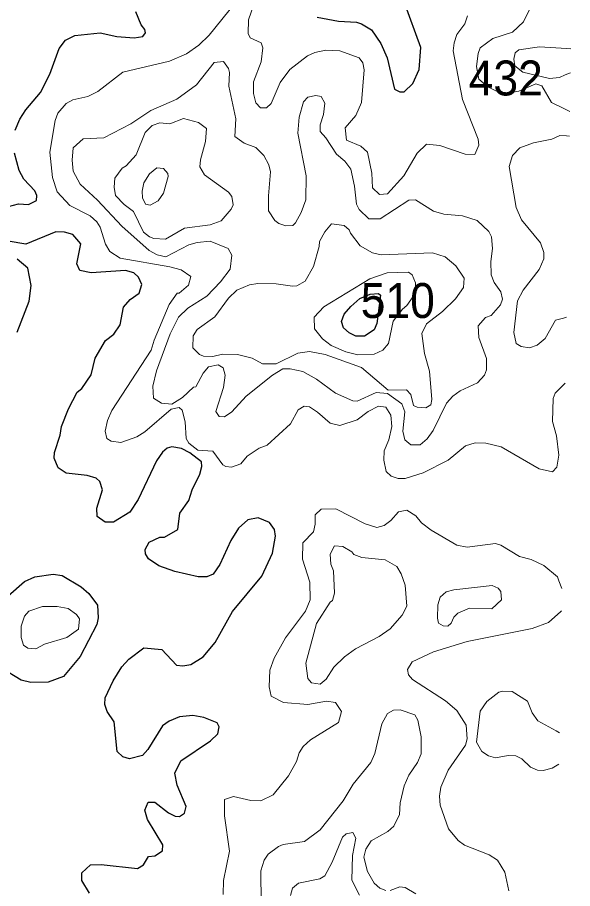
# Model space of a CAD drawing. Extents: x 763.2 to 816.8, y 7896.5 to 7952.7.
# Drawn here: x 814.105 to 816.647, y 7938.448 to 7942.438 of the extents above; entities that cross this region are included whole.
import ezdxf
from ezdxf.enums import TextEntityAlignment as Align

# ---------------------------------------------------------------- set-up
doc = ezdxf.new("R2010")
doc.units = 0
doc.header["$LTSCALE"] = 0.064
doc.layers.add('1', color=7, linetype='Continuous', lineweight=25)
doc.layers.add('2', color=7, linetype='Continuous', lineweight=13)
doc.layers.add('21', color=7, linetype='Continuous')

msp = doc.modelspace()

# ---------------------------------------------------------------- linework, layer by layer
at = {"layer": '1'}
for points in [[(815.4767, 7942.4393), (815.5744, 7942.4212), (815.6578, 7942.4164), (815.6812, 7942.4092), (815.7266, 7942.3816), (815.7687, 7942.3182), (815.7983, 7942.2528), (815.8322, 7942.1098), (815.8554, 7942.0974), (815.8756, 7942.0977), (815.916, 7942.1349), (815.9438, 7942.1999), (815.952, 7942.2999), (815.8774, 7942.5047)], [(814.094, 7941.9218), (814.1159, 7941.9722), (814.1441, 7942.0148), (814.2112, 7942.0939), (814.2533, 7942.1784), (814.2955, 7942.2952), (814.3244, 7942.334), (814.3682, 7942.3555), (814.484, 7942.3666), (814.5605, 7942.3507), (814.6393, 7942.3439), (814.6786, 7942.35), (814.6914, 7942.3667), (814.6887, 7942.3833), (814.671, 7942.4035), (814.6476, 7942.4636)], [(814.0411, 7941.5664), (814.1101, 7941.5842), (814.1551, 7941.5814), (814.1921, 7941.6), (814.1936, 7941.6221), (814.1853, 7941.644), (814.1349, 7941.6978), (814.1134, 7941.7373), (814.0922, 7941.8154)], [(814.8943, 7940.4442), (814.8566, 7940.464), (814.8123, 7940.4717), (814.7899, 7940.4646), (814.7691, 7940.447), (814.7411, 7940.4075), (814.6581, 7940.2302), (814.6203, 7940.1722), (814.5454, 7940.1266), (814.5071, 7940.1256), (814.4702, 7940.1515), (814.4687, 7940.1898), (814.4943, 7940.2738), (814.4825, 7940.3127), (814.4649, 7940.327), (814.4241, 7940.3397), (814.3276, 7940.3501), (814.291, 7940.3749), (814.2732, 7940.4195), (814.2743, 7940.4447), (814.3005, 7940.5243), (814.3075, 7940.5646), (814.3382, 7940.6457), (814.3792, 7940.7208), (814.3996, 7940.7385), (814.4425, 7940.8013), (814.4612, 7940.8776), (814.509, 7940.9575), (814.5459, 7940.9868), (814.5752, 7941.0298), (814.5906, 7941.11), (814.6212, 7941.1454), (814.6619, 7941.1754), (814.6749, 7941.2145), (814.6588, 7941.2489), (814.6379, 7941.2683), (814.6006, 7941.2784), (814.4421, 7941.2673), (814.3902, 7941.2786), (814.3765, 7941.309), (814.3958, 7941.4012), (814.3581, 7941.4435), (814.3204, 7941.4544), (814.2811, 7941.4559), (814.1431, 7941.3989), (814.063, 7941.4134)], [(814.1041, 7940.996), (814.1593, 7941.139), (814.1676, 7941.2106), (814.1534, 7941.2888), (814.1031, 7941.3304)], [(814.8892, 7940.2259), (814.9051, 7940.2742), (814.9405, 7940.3452), (814.9498, 7940.3804), (814.9482, 7940.4016), (814.8943, 7940.4442)], [(814.435, 7938.4263), (814.3994, 7938.4842), (814.3994, 7938.5202), (814.44, 7938.5571), (814.4888, 7938.5586), (814.6549, 7938.5392), (814.6828, 7938.5569), (814.7058, 7938.594), (814.7348, 7938.5971), (814.77, 7938.6213), (814.7705, 7938.6483), (814.7011, 7938.7642), (814.6888, 7938.8068), (814.7041, 7938.843), (814.7338, 7938.8431), (814.796, 7938.7951), (814.8273, 7938.779), (814.8469, 7938.7779), (814.8706, 7938.7926), (814.877, 7938.8242), (814.8362, 7938.9211), (814.8257, 7938.9763), (814.8535, 7939.0325), (814.9888, 7939.1238), (815.0219, 7939.1571), (815.0287, 7939.1892), (815.02, 7939.2069), (814.959, 7939.2319), (814.9087, 7939.2407), (814.8464, 7939.2346), (814.7997, 7939.2141), (814.7693, 7939.193), (814.702, 7939.0854), (814.677, 7939.0569), (814.6187, 7939.0422), (814.5873, 7939.0517), (814.5621, 7939.0757), (814.5472, 7939.2121), (814.5161, 7939.259), (814.5046, 7939.2909), (814.5064, 7939.3212), (814.5432, 7939.3985), (814.5829, 7939.4637), (814.6146, 7939.4988), (814.6833, 7939.5509), (814.7656, 7939.543), (814.8332, 7939.4708), (814.8627, 7939.4678), (814.8996, 7939.4746), (814.9558, 7939.5099), (815.0105, 7939.5745), (815.09, 7939.7163), (815.2245, 7939.8791), (815.2729, 7939.9837), (815.2868, 7940.0619), (815.2821, 7940.0922), (815.2592, 7940.1242), (815.2079, 7940.1461), (815.1606, 7940.1372), (815.1165, 7940.099), (815.0821, 7940.0427), (815.0316, 7939.9321), (815.0015, 7939.8881), (814.9727, 7939.8759), (814.9333, 7939.8756), (814.8259, 7939.9001), (814.7528, 7939.9254), (814.7045, 7939.958), (814.6907, 7939.9814), (814.6903, 7940.001), (814.7084, 7940.0345), (814.7564, 7940.0569), (814.778, 7940.0579), (814.8394, 7940.0925), (814.8482, 7940.1674), (814.8892, 7940.2259)]]:
    msp.add_lwpolyline(points, dxfattribs=at)
for points in [[(815.7583, 7941.1731), (815.768, 7941.1655), (815.7508, 7941.0362), (815.7387, 7941.0077), (815.694, 7940.9773), (815.6552, 7940.9774), (815.6234, 7940.9932), (815.5982, 7941.0164), (815.5884, 7941.0457), (815.6017, 7941.0783), (815.6314, 7941.114), (815.6735, 7941.1503), (815.7208, 7941.1696)], [(814.1367, 7939.854), (814.1841, 7939.8755), (814.2685, 7939.8883), (814.3098, 7939.8817), (814.3966, 7939.8302), (814.4326, 7939.7989), (814.4721, 7939.7458), (814.4752, 7939.688), (814.4681, 7939.6576), (814.3922, 7939.5114), (814.3158, 7939.419), (814.2455, 7939.3924), (814.1667, 7939.3921), (814.1226, 7939.4022), (814.0319, 7939.4579), (814.0084, 7939.4989), (814.0084, 7939.5202), (814.0376, 7939.5844), (814.0442, 7939.6269), (814.0348, 7939.7418), (814.0632, 7939.7887)]]:
    msp.add_lwpolyline(points, close=True, dxfattribs=at)
at = {"layer": '2'}
for points in [[(816.6469, 7942.77), (816.6313, 7942.7651), (816.5791, 7942.7486), (816.538, 7942.6975), (816.518, 7942.6549), (816.4801, 7942.5366), (816.4224, 7942.4181), (816.3713, 7942.3701), (816.2821, 7942.3415), (816.2245, 7942.298), (816.2142, 7942.2725), (816.2072, 7942.2131), (816.2178, 7942.1557), (816.2596, 7942.1192), (816.3051, 7942.0973), (816.3582, 7942.093), (816.4013, 7942.1005), (816.4786, 7942.1342), (816.5056, 7942.1247), (816.5502, 7942.0486), (816.6038, 7942.0223), (816.6341, 7942.0074)], [(815.1056, 7942.5074), (814.9827, 7942.3567), (814.9355, 7942.3112), (814.8798, 7942.2717), (814.801, 7942.2371), (814.5879, 7942.1864), (814.4737, 7942.0981), (814.4269, 7942.0763), (814.3592, 7942.0607), (814.3282, 7942.0437), (814.2897, 7941.9987), (814.2772, 7941.966), (814.2531, 7941.82), (814.2662, 7941.7044), (814.2876, 7941.6387), (814.3451, 7941.5762), (814.4375, 7941.5292), (814.4687, 7941.5015), (814.4846, 7941.4775), (814.5086, 7941.3997), (814.5275, 7941.3659), (814.5758, 7941.3355)], [(816.1655, 7942.4458), (816.1535, 7942.4078), (816.117, 7942.3602), (816.1042, 7942.3212), (816.1002, 7942.2845), (816.1433, 7942.0613), (816.2141, 7941.8797), (816.2182, 7941.8525), (816.1998, 7941.8095), (816.1556, 7941.8109), (816.0394, 7941.8505), (815.9783, 7941.8568), (815.9348, 7941.8157), (815.8743, 7941.713), (815.7995, 7941.63), (815.7631, 7941.6275), (815.7303, 7941.6579), (815.7272, 7941.7247), (815.7075, 7941.8205), (815.677, 7941.8478), (815.6118, 7941.8758), (815.6061, 7941.9329), (815.6548, 7941.9893), (815.6808, 7942.0478), (815.6926, 7942.198), (815.6873, 7942.2306), (815.6705, 7942.2533), (815.5816, 7942.2844), (815.5168, 7942.2877), (815.4669, 7942.2775), (815.4336, 7942.2622), (815.352, 7942.1995), (815.3075, 7942.1403), (815.2669, 7942.043), (815.2451, 7942.0237), (815.218, 7942.0234), (815.1965, 7942.0468), (815.1866, 7942.0896), (815.1866, 7942.1432), (815.2213, 7942.2349), (815.2292, 7942.2986), (815.2208, 7942.322), (815.1705, 7942.3442), (815.1621, 7942.3636), (815.1634, 7942.4267), (815.1864, 7942.4932)], [(816.6371, 7942.1848), (816.6136, 7942.1747), (816.5865, 7942.1631), (816.541, 7942.158), (816.4186, 7942.1873), (816.3818, 7942.2166), (816.3781, 7942.2466), (816.3848, 7942.2758), (816.4013, 7942.2892), (816.4952, 7942.3026), (816.6194, 7942.2949), (816.6389, 7942.2937)], [(814.745, 7941.3508), (814.7088, 7941.3704), (814.5829, 7941.4813), (814.4711, 7941.6012), (814.3927, 7941.6738), (814.3602, 7941.7341), (814.3549, 7941.7843), (814.3601, 7941.8405), (814.4066, 7941.8818), (814.5006, 7941.8864), (814.624, 7941.9511), (814.7154, 7942.0118), (814.8345, 7942.0629), (814.9247, 7942.1296), (815.0056, 7942.2312), (815.0492, 7942.2359), (815.071, 7942.2045), (815.0762, 7942.1849), (815.0735, 7942.1227), (815.1054, 7941.9741), (815.0998, 7941.8919), (815.1431, 7941.8623), (815.1966, 7941.8415), (815.2337, 7941.8049), (815.2556, 7941.7629), (815.2637, 7941.73), (815.2539, 7941.6203), (815.2549, 7941.5515), (815.2834, 7941.5073), (815.3025, 7941.4935), (815.3338, 7941.4828), (815.3658, 7941.4845)], [(815.3658, 7941.4845), (815.3782, 7941.4964), (815.404, 7941.5446), (815.4248, 7941.6031), (815.4266, 7941.7129), (815.3889, 7941.9082), (815.3946, 7941.9803), (815.4148, 7942.0505), (815.4353, 7942.0724), (815.4708, 7942.0806), (815.4951, 7942.0759), (815.5118, 7942.0454), (815.5066, 7941.9933), (815.4908, 7941.9456), (815.4909, 7941.915), (815.5175, 7941.886), (815.5654, 7941.8118), (815.6034, 7941.7801), (815.6311, 7941.743), (815.6481, 7941.6656), (815.6576, 7941.5828), (815.6692, 7941.5585), (815.7136, 7941.5159), (815.766, 7941.5156), (815.8969, 7941.6001), (815.9271, 7941.6024), (816.0105, 7941.5512), (816.0581, 7941.5368), (816.1425, 7941.5289), (816.2099, 7941.508), (816.2631, 7941.4571), (816.276, 7941.4324), (816.2809, 7941.3796), (816.2729, 7941.3197), (816.2748, 7941.2592), (816.2881, 7941.2234), (816.319, 7941.1811), (816.3255, 7941.1472), (816.3168, 7941.122), (816.2744, 7941.0721), (816.2475, 7941.0631), (816.2139, 7941.0254), (816.217, 7940.9713), (816.2527, 7940.8749), (816.253, 7940.8242), (816.2436, 7940.7998), (816.2112, 7940.7641), (816.1315, 7940.7276), (816.0987, 7940.7034), (816.0691, 7940.6705), (816.009, 7940.5461), (815.9815, 7940.5074), (815.9495, 7940.4797), (815.9058, 7940.4798), (815.8789, 7940.5027), (815.8701, 7940.5425), (815.8783, 7940.6318), (815.865, 7940.6682), (815.7993, 7940.7148), (815.7482, 7940.7196), (815.6611, 7940.6805), (815.6411, 7940.6824), (815.5608, 7940.7161), (815.4745, 7940.7808), (815.4111, 7940.8167), (815.3532, 7940.8281), (815.3199, 7940.8281), (815.2731, 7940.8), (815.1527, 7940.7028), (815.0867, 7940.6316), (815.0534, 7940.6084), (815.0285, 7940.6102), (815.014, 7940.6335), (815.0488, 7940.7426), (815.0564, 7940.7998), (815.0467, 7940.8328), (815.0238, 7940.8462), (814.9799, 7940.838), (814.9553, 7940.8085), (814.9215, 7940.7465), (814.9115, 7940.7437), (814.8611, 7940.6969), (814.8122, 7940.6668), (814.7641, 7940.6703), (814.728, 7940.6943), (814.7245, 7940.7488), (814.7418, 7940.8188), (814.8038, 7940.9885), (814.8419, 7941.0644), (814.885, 7941.1056), (814.9716, 7941.1609), (815.0352, 7941.2261), (815.0796, 7941.2846), (815.086, 7941.3492), (815.0701, 7941.3793)], [(816.6184, 7941.0643), (816.6059, 7941.0611), (816.5683, 7941.0513), (816.5209, 7940.9671), (816.4853, 7940.9371), (816.4494, 7940.9239), (816.4116, 7940.9302), (816.3879, 7940.9443), (816.3781, 7940.9943), (816.3948, 7941.1392), (816.4213, 7941.1888), (816.4946, 7941.2836), (816.5157, 7941.3323), (816.516, 7941.3612), (816.4998, 7941.4048), (816.4126, 7941.5105), (816.3887, 7941.5673), (816.3568, 7941.755), (816.3716, 7941.8061), (816.4048, 7941.8407), (816.4681, 7941.8641), (816.5512, 7941.8799), (816.5882, 7941.8978), (816.6196, 7941.895), (816.6322, 7941.8939)], [(815.0701, 7941.3793), (814.9871, 7941.4134), (814.9285, 7941.4068), (814.8904, 7941.3957), (814.7852, 7941.3415), (814.745, 7941.3508)], [(814.5758, 7941.3355), (814.8026, 7941.296), (814.8541, 7941.281), (814.8988, 7941.2516), (814.888, 7941.2119), (814.846, 7941.1756)], [(814.846, 7941.1756), (814.8362, 7941.1744), (814.8005, 7941.1225), (814.7308, 7940.9601), (814.7168, 7940.9132), (814.5367, 7940.638), (814.5172, 7940.5919), (814.5061, 7940.5433), (814.5144, 7940.5087), (814.5337, 7940.4969), (814.578, 7940.4905), (814.6524, 7940.5162), (814.6891, 7940.5396), (814.809, 7940.6434), (814.8455, 7940.6507), (814.8599, 7940.6389), (814.8726, 7940.5861), (814.8777, 7940.5087), (814.8897, 7940.488), (814.9311, 7940.4559), (815.0002, 7940.4519), (815.0448, 7940.3883), (815.059, 7940.3804), (815.0856, 7940.3781), (815.1284, 7940.3926), (815.1565, 7940.4278), (815.2125, 7940.4655), (815.2485, 7940.4791), (815.3556, 7940.5757), (815.39, 7940.6405), (815.4182, 7940.6566), (815.4428, 7940.654), (815.4795, 7940.6302), (815.5377, 7940.579), (815.5814, 7940.5687), (815.6606, 7940.5948), (815.7113, 7940.6331), (815.7588, 7940.6568), (815.7923, 7940.6525), (815.8142, 7940.6157), (815.8192, 7940.5645), (815.8051, 7940.5035), (815.7848, 7940.452), (815.783, 7940.4101), (815.794, 7940.3581), (815.817, 7940.3368), (815.8489, 7940.3256), (815.8811, 7940.3255), (815.9632, 7940.3516), (816.0768, 7940.41), (816.1562, 7940.475), (816.2013, 7940.4898), (816.2498, 7940.4881), (816.3192, 7940.4704), (816.4934, 7940.3705), (816.5552, 7940.3568), (816.5744, 7940.3776), (816.5835, 7940.4327), (816.5734, 7940.521), (816.5556, 7940.5869), (816.5588, 7940.6925), (816.5668, 7940.7176), (816.59, 7940.7397), (816.6133, 7940.7619)], [(816.5976, 7939.8217), (816.5846, 7939.8567), (816.5778, 7939.875), (816.5154, 7939.928), (816.4569, 7939.9557), (816.4044, 7939.969), (816.3182, 7940.0202), (816.2943, 7940.0279), (816.1636, 7940.0117), (816.1175, 7940.0204), (815.9995, 7940.0894), (815.9546, 7940.1229), (815.9286, 7940.1549), (815.8877, 7940.1807), (815.8505, 7940.174), (815.8147, 7940.1338), (815.7843, 7940.1109), (815.751, 7940.1021), (815.6976, 7940.1184), (815.5628, 7940.1872), (815.496, 7940.1856), (815.469, 7940.1597), (815.469, 7940.1175), (815.4608, 7940.0814), (815.4125, 7940.0306), (815.4101, 7939.9558), (815.4445, 7939.8505), (815.4459, 7939.7709), (815.4242, 7939.7178), (815.3329, 7939.596), (815.2805, 7939.5028), (815.2604, 7939.4488), (815.2571, 7939.3713), (815.2674, 7939.3297), (815.3226, 7939.2998), (815.4351, 7939.2901), (815.52, 7939.3062), (815.5621, 7939.3), (815.5889, 7939.259), (815.5748, 7939.2088), (815.4466, 7939.1292), (815.4138, 7939.0983), (815.3945, 7939.0696), (815.3821, 7939.0295), (815.3463, 7938.9637), (815.2761, 7938.8777), (815.2202, 7938.8493), (815.1733, 7938.8511), (815.0944, 7938.869), (815.0533, 7938.8563), (815.0532, 7938.7806), (815.0762, 7938.6197), (815.0482, 7938.485), (815.0466, 7938.4211)], [(816.3554, 7938.4377), (816.3369, 7938.5226), (816.3037, 7938.5782), (816.2647, 7938.6022), (816.1526, 7938.6471), (816.1233, 7938.6674), (816.0793, 7938.7208), (816.0414, 7938.8302), (816.038, 7938.8708), (816.0431, 7938.9119), (816.0773, 7938.9893), (816.1574, 7939.1043), (816.1644, 7939.133), (816.1592, 7939.1962), (816.1172, 7939.2633), (816.0657, 7939.3082), (815.9146, 7939.4052), (815.8951, 7939.4267), (815.8915, 7939.4509), (815.9117, 7939.4858), (816.0099, 7939.5316), (816.1644, 7939.5793), (816.4618, 7939.6384), (816.5363, 7939.6669), (816.5933, 7939.7174), (816.5959, 7939.7197)], [(816.5866, 7939.1616), (816.5711, 7939.17), (816.4872, 7939.2156), (816.4622, 7939.2534), (816.44, 7939.3066), (816.3701, 7939.3506), (816.3269, 7939.3525), (816.3087, 7939.3471), (816.2548, 7939.3047), (816.2243, 7939.2602), (816.2073, 7939.1182), (816.2315, 7939.0749), (816.2612, 7939.0552), (816.2945, 7939.0468), (816.3524, 7939.0567), (816.3868, 7939.0561), (816.4149, 7939.0426), (816.4536, 7939.0045), (816.4856, 7938.9896), (816.5129, 7938.9879), (816.5542, 7938.9993), (816.5841, 7939.0174)], [(815.7916, 7938.4392), (815.7644, 7938.4492), (815.7377, 7938.4729), (815.7073, 7938.5266), (815.6912, 7938.591), (815.6996, 7938.6284), (815.7252, 7938.6668), (815.8013, 7938.7097), (815.829, 7938.7329), (815.8538, 7938.7863), (815.8575, 7938.8404), (815.8763, 7938.919), (815.8971, 7938.9676), (815.9374, 7939.0256), (815.9536, 7939.0643), (815.9539, 7939.1431), (815.9377, 7939.2188), (815.9246, 7939.2431), (815.8581, 7939.2671), (815.8266, 7939.2654), (815.799, 7939.2495), (815.7733, 7939.203), (815.7421, 7939.0663), (815.7235, 7939.025), (815.6429, 7938.9263), (815.5966, 7938.8492), (815.4905, 7938.7166), (815.4189, 7938.6628), (815.3219, 7938.6495), (815.3001, 7938.6409), (815.2524, 7938.6047), (815.2342, 7938.5778), (815.2194, 7938.5295), (815.2213, 7938.3815)], [(815.672, 7938.4172), (815.6369, 7938.4867), (815.6398, 7938.599), (815.6548, 7938.6792), (815.6414, 7938.7046), (815.6107, 7938.6981), (815.5933, 7938.6839), (815.5464, 7938.5686), (815.5128, 7938.5063), (815.4893, 7938.4921), (815.3913, 7938.4718), (815.3652, 7938.4491), (815.3561, 7938.4156)], [(815.9285, 7938.4229), (815.8797, 7938.4531), (815.8564, 7938.4552), (815.8119, 7938.4389)]]:
    msp.add_lwpolyline(points, dxfattribs=at)
for points in [[(815.0373, 7941.5058), (815.0842, 7941.5592), (815.0926, 7941.5794), (815.0862, 7941.6183), (815.0709, 7941.6373), (814.9614, 7941.7163), (814.9404, 7941.7531), (814.9431, 7941.7859), (814.9663, 7941.8693), (814.9707, 7941.9297), (814.9348, 7941.9572), (814.8656, 7941.9754), (814.8033, 7941.9511), (814.7566, 7941.9557), (814.7217, 7941.9424), (814.6902, 7941.9112), (814.6486, 7941.809), (814.6033, 7941.7588), (814.585, 7941.747), (814.5509, 7941.7016), (814.5473, 7941.6609), (814.5545, 7941.622), (814.5939, 7941.5806), (814.637, 7941.5482), (814.6827, 7941.4544), (814.7096, 7941.4324), (814.7294, 7941.4247), (814.7837, 7941.4224), (814.87, 7941.4726), (814.987, 7941.4872)], [(814.7739, 7941.6323), (814.795, 7941.7097), (814.7938, 7941.7235), (814.7743, 7941.7466), (814.7428, 7941.7484), (814.7103, 7941.722), (814.6845, 7941.6799), (814.6757, 7941.6414), (814.6775, 7941.6112), (814.692, 7941.5829), (814.7134, 7941.5782), (814.7497, 7941.598)], [(816.0514, 7941.0902), (816.1111, 7941.1482), (816.1477, 7941.2014), (816.1511, 7941.2434), (816.1125, 7941.3008), (816.0641, 7941.3409), (816.006, 7941.3593), (815.7699, 7941.351), (815.7306, 7941.3593), (815.6747, 7941.3921), (815.6297, 7941.45), (815.6244, 7941.4651), (815.6011, 7941.4842), (815.5427, 7941.4923), (815.5127, 7941.4565), (815.4875, 7941.4112), (815.4871, 7941.389), (815.4608, 7941.2968), (815.4223, 7941.2304), (815.3844, 7941.2089), (815.3647, 7941.2065), (815.2893, 7941.2179), (815.2065, 7941.2193), (815.1671, 7941.2124), (815.1099, 7941.1885), (815.0722, 7941.1525), (815.009, 7941.0667), (814.9282, 7941.0085), (814.9091, 7940.9798), (814.9088, 7940.925), (814.9385, 7940.8938), (814.9563, 7940.8859), (814.999, 7940.8844), (815.0443, 7940.8957), (815.1125, 7940.8941), (815.1792, 7940.8769), (815.2277, 7940.8515), (815.2898, 7940.8508), (815.3895, 7940.9007), (815.4431, 7940.9083), (815.5138, 7940.8946), (815.6803, 7940.8351), (815.8024, 7940.7313), (815.8864, 7940.7328), (815.9065, 7940.7109), (815.9188, 7940.6604), (815.935, 7940.6521), (815.9744, 7940.6493), (815.9974, 7940.6637), (816.0031, 7940.6881), (815.9915, 7940.8174), (815.969, 7940.8984), (815.9573, 7940.9909), (815.9785, 7941.0346)], [(815.5073, 7941.113), (815.7187, 7941.2399), (815.7976, 7941.2675), (815.8952, 7941.2716), (815.9119, 7941.2593), (815.9273, 7941.2226), (815.9271, 7941.175), (815.8884, 7941.1183), (815.8681, 7941.1023), (815.8261, 7941.0462), (815.8036, 7940.9438), (815.7784, 7940.9142), (815.7377, 7940.896), (815.6638, 7940.8923), (815.6083, 7940.9061), (815.5415, 7940.9355), (815.5016, 7940.9651), (815.4647, 7941.0111), (815.4643, 7941.0652)], [(815.7618, 7939.6026), (815.8111, 7939.6369), (815.8663, 7939.7004), (815.888, 7939.7406), (815.8801, 7939.8367), (815.8619, 7939.8899), (815.8428, 7939.9234), (815.7886, 7939.9534), (815.6819, 7939.9647), (815.6447, 7939.9782), (815.6359, 7939.9906), (815.5949, 7940.0143), (815.5564, 7940.0178), (815.5365, 7939.9792), (815.5397, 7939.9343), (815.5527, 7939.9031), (815.5561, 7939.8013), (815.5476, 7939.7668), (815.5368, 7939.7599), (815.4737, 7939.6618), (815.4252, 7939.4806), (815.435, 7939.4096), (815.4518, 7939.3902), (815.4919, 7939.3843), (815.5194, 7939.4064), (815.5543, 7939.4621), (815.6029, 7939.5091), (815.6523, 7939.5451)], [(816.1214, 7939.7099), (816.1749, 7939.7322), (816.2769, 7939.7295), (816.3213, 7939.7705), (816.3188, 7939.8077), (816.306, 7939.8238), (816.278, 7939.8356), (816.1026, 7939.8161), (816.0678, 7939.807), (816.0412, 7939.7831), (816.0301, 7939.7476), (816.0281, 7939.6863), (816.0333, 7939.6635), (816.0539, 7939.6504), (816.0751, 7939.6503), (816.0917, 7939.6636), (816.1025, 7939.6913)], [(814.2282, 7939.5665), (814.3313, 7939.5976), (814.3843, 7939.636), (814.3894, 7939.6833), (814.3757, 7939.7032), (814.3375, 7939.7302), (814.2869, 7939.7404), (814.2197, 7939.74), (814.157, 7939.7177), (814.1378, 7939.6954), (814.1215, 7939.6494), (814.1216, 7939.5981), (814.1333, 7939.5631), (814.1524, 7939.5496), (814.1893, 7939.5465)]]:
    msp.add_lwpolyline(points, close=True, dxfattribs=at)

# ---------------------------------------------------------------- texts
at = {"layer": '21', "width": 0.95}
msp.add_text('432', height=0.16, dxfattribs=at).set_placement((816.5106, 7942.0805), align=Align.RIGHT)
msp.add_text('510', height=0.16, dxfattribs=at).set_placement((815.6771, 7941.0611))

doc.saveas('drawing.dxf')
